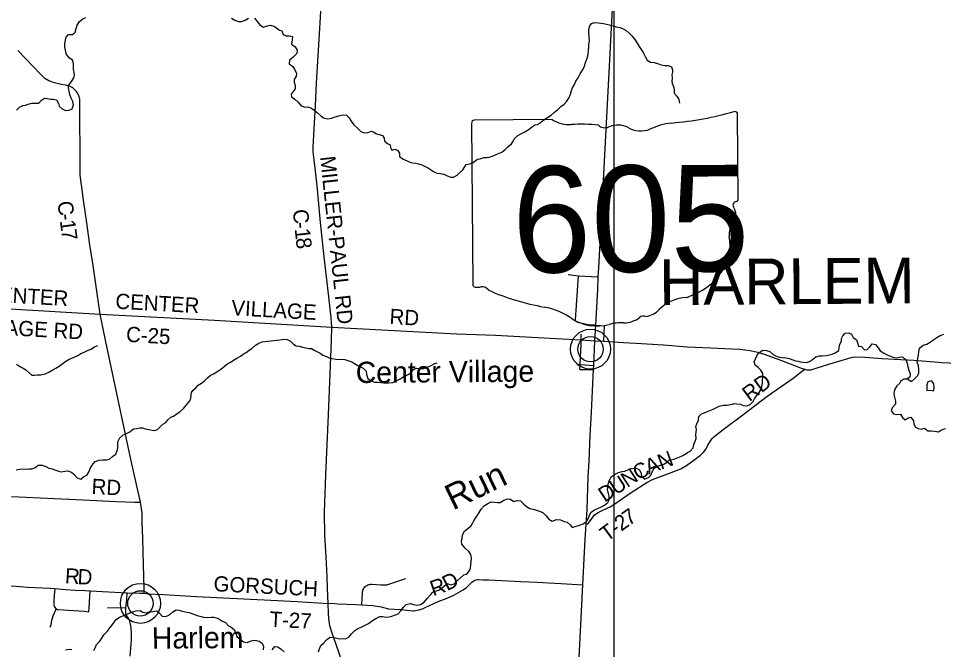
# Model space of a CAD drawing. Extents: x 114604 to 551442, y 316898 to 567001.
# Drawn here: x 248466 to 266620, y 455193 to 467584 of the extents above; entities that cross this region are included whole.
import ezdxf

# ---------------------------------------------------------------- set-up
doc = ezdxf.new("R2010")
doc.units = 0
for name, color, linetype in [('_CIVIL_CONSTRUCTION', 7, 'Continuous'), ('BD_X_Building', 7, 'Continuous'), ('GE_P_Alignment_1000_Cardinal_Points', 7, 'Continuous'), ('GE_P_Alignment_500_Bearings', 7, 'Continuous'), ('GE_P_Alignment_500_Curve_Data', 7, 'Continuous'), ('GE_P_Alignment_500_Stations', 7, 'Continuous'), ('GE_X_Alignment', 7, 'Continuous'), ('MT_X_Edge_Line', 7, 'Continuous'), ('PM_P_Cells', 7, 'Continuous'), ('PM_P_CL_Double_Solid', 7, 'Continuous'), ('PM_P_Crosswalk', 7, 'Continuous'), ('PM_P_Stop_Line', 7, 'Continuous'), ('PM_X_Dotted_Line', 7, 'Continuous')]:
    doc.layers.add(name, color=color, linetype=linetype)

msp = doc.modelspace()

# ---------------------------------------------------------------- linework, layer by layer
at = {"layer": '_CIVIL_CONSTRUCTION'}
msp.add_line((259434, 454378), (259543, 456463), dxfattribs=at)
for points in [[(259914, 463784), (260141, 468151), (260162, 468713), (260237, 469998), (260506, 474875)], [(259711, 459854), (259753, 460689), (259760, 460770), (259779, 461255), (259794, 461562), (259837, 462262), (259844, 462514), (259858, 462687), (259914, 463784)], [(259604, 457652), (259625, 457942), (259645, 458584), (259667, 458889), (259688, 459396), (259711, 459854)], [(259543, 456463), (259585, 457363), (259604, 457652)]]:
    msp.add_lwpolyline(points, dxfattribs=at)
at = {"layer": 'GE_P_Alignment_1000_Cardinal_Points'}
for p, q in [((259794, 461562), (259965, 461552)), ((259954, 461245), (259965, 461552)), ((259508, 461275), (259508, 461385)), ((259481, 460694), (259753, 460689)), ((250211, 456019), (250575, 456011))]:
    msp.add_line(p, q, dxfattribs=at)
for points in [[(259256, 462556), (259455, 462533), (259844, 462514)], [(259794, 461562), (259681, 461563), (259561, 461586), (259471, 461608), (259416, 461625), (259405, 461643), (259399, 461668), (259455, 462533)], [(246299, 461993), (246314, 461992), (246370, 461989), (248293, 461883), (250071, 461781)], [(259481, 460694), (259486, 460787), (259506, 461195), (259508, 461275)], [(259423, 460790), (259486, 460787), (259760, 460770)], [(259920, 457922), (260092, 458004), (260233, 458098), (260492, 458278), (260799, 458473), (260911, 458530), (261244, 458654), (261462, 458738), (261577, 458804), (261746, 458930), (261850, 459010), (261915, 459074), (261959, 459137), (261997, 459205), (262053, 459297), (262082, 459334), (262109, 459361), (262294, 459511), (262681, 459802), (263128, 460140), (263262, 460241), (263602, 460477), (263688, 460537), (263770, 460599), (263898, 460695)], [(248330, 458200), (249737, 458133), (250380, 458102), (250739, 458084), (250863, 458084)], [(259604, 457652), (259637, 457664), (259672, 457698), (259771, 457836), (259844, 457886), (259920, 457922)], [(259543, 456463), (259585, 457363), (259604, 457652)], [(255202, 456069), (255215, 456308), (255217, 456326), (255221, 456344), (255225, 456359), (255234, 456378), (255241, 456391), (255252, 456406), (255266, 456422), (255280, 456435), (255292, 456443), (255307, 456453), (255324, 456461), (255341, 456467), (255359, 456471), (255380, 456473), (255402, 456473), (255586, 456463), (255641, 456461), (255680, 456463), (255693, 456466), (256068, 456590)], [(255958, 455976), (255969, 455976), (256204, 455954), (256225, 455952), (256325, 455971), (256392, 455991), (256447, 456017), (256704, 456137), (256876, 456204), (257008, 456263), (257149, 456337), (257196, 456367), (257258, 456414), (257325, 456478), (257366, 456518), (257400, 456541), (257426, 456553), (257442, 456559), (257477, 456565), (257494, 456566), (257581, 456564), (257696, 456560), (257821, 456556), (258327, 456528), (258647, 456514), (258867, 456503), (259119, 456487), (259327, 456476), (259543, 456463)], [(249179, 456388), (249165, 456254), (249156, 456134), (249158, 456079), (249168, 456036), (249202, 455989), (249222, 455979), (249241, 455978), (249753, 455948), (249848, 455935)], [(249848, 455935), (249851, 456010), (249869, 456345)], [(250932, 456299), (251001, 456289), (251314, 456274), (251958, 456234), (253415, 456162), (253936, 456136), (254545, 456096)], [(254545, 456096), (254606, 456100), (254735, 456091), (255083, 456075), (255202, 456069), (255417, 456057), (255585, 456029), (255727, 455995), (255958, 455976)], [(249084, 455630), (249104, 455678), (249120, 455770), (249147, 455856), (249172, 455914), (249202, 455989)]]:
    msp.add_lwpolyline(points, dxfattribs=at)
at = {"layer": 'GE_P_Alignment_500_Bearings'}
msp.add_lwpolyline([(184305, 516815), (260150, 516815), (260150, 430436), (184305, 430436)], close=True, dxfattribs=at)
for points in [[(254612, 461526), (254599, 461707), (254555, 462119), (254467, 462903), (254394, 463577), (254356, 464009), (254335, 464235), (254307, 464476), (254269, 464808), (254250, 464967), (254247, 465055), (254272, 465532), (254295, 465872), (254317, 466317), (254387, 467497), (254415, 467969), (254488, 468840), (254488, 469053)], [(249702, 464320), (249679, 464506), (249677, 464649), (249677, 464764), (249674, 465086), (249670, 465488), (249671, 465940), (249667, 465998), (249651, 466066), (249631, 466111), (249601, 466150), (249566, 466190), (249529, 466222), (249479, 466251), (249415, 466266), (249279, 466294), (249172, 466323), (249063, 466363), (248981, 466406), (248896, 466491), (248453, 466956)], [(250660, 455064), (250681, 455377), (250681, 455535), (250671, 455655), (250658, 455718), (250645, 455767), (250620, 455814), (250586, 455865), (250577, 455878), (250570, 455906), (250571, 455938), (250575, 456011), (250589, 456176), (250600, 456306), (250854, 456297), (250932, 456299), (250929, 456384), (250911, 457104), (250904, 457377), (250895, 457681), (250892, 457879), (250863, 458084), (250676, 458896), (250577, 459356), (250176, 461270), (250071, 461781), (249982, 462368), (249929, 462735), (249865, 463139), (249800, 463619), (249751, 463974), (249703, 464315), (249702, 464320)], [(250071, 461781), (252311, 461661), (254612, 461526), (257067, 461393), (257828, 461364), (259019, 461303), (259508, 461275), (259779, 461255)], [(254827, 454930), (254700, 455290), (254624, 455511), (254578, 455659), (254563, 455753), (254557, 455802), (254550, 455900), (254545, 456096), (254531, 456399), (254525, 456617), (254503, 457013), (254480, 457437), (254474, 457887), (254496, 458620), (254550, 459799), (254609, 461264), (254612, 461526)], [(259779, 461255), (259954, 461245), (260338, 461221), (260583, 461207), (261123, 461178), (261592, 461139), (262053, 461115), (262467, 461095), (262625, 461088), (262727, 461078), (262825, 461066), (262969, 461033), (263122, 460986), (263388, 460890), (263578, 460816), (263699, 460768), (263812, 460723), (263870, 460702), (263898, 460695), (263931, 460687), (263949, 460684), (263967, 460683), (263985, 460684), (264015, 460688), (264245, 460755), (264388, 460802), (264677, 460889), (264831, 460934), (264902, 460939), (265073, 460936), (265417, 460909), (265659, 460895), (266037, 460873), (266519, 460838), (266581, 460832), (267205, 460800)], [(246052, 456570), (247610, 456477), (248164, 456449), (248419, 456437), (248640, 456420), (249088, 456395), (249179, 456388), (249391, 456372), (249579, 456361), (249772, 456352), (249869, 456345), (250600, 456306)]]:
    msp.add_lwpolyline(points, dxfattribs=at)
at = {"layer": 'GE_P_Alignment_500_Curve_Data'}
for p, q in [((262591, 464045), (262579, 465703)), ((257359, 465532), (257382, 462363)), ((258939, 465598), (257410, 465587)), ((262590, 464046), (262591, 464045))]:
    msp.add_line(p, q, dxfattribs=at)
for centre, major_axis, ratio, start_param, end_param in [((260688, 469933), (5536, 40), 0.800001, 4.814395, 5.04237), ((262521, 465710), (58.1, 0.4), 0.8, 6.141152, 7.989035), ((257419, 465540), (60.5, 0.4), 0.8, 1.712693, 3.28349), ((259301, 465969), (587, 4), 0.8, 4.042523, 4.731795), ((259511, 463823), (2106, 15), 0.8, 1.404758, 1.657859), ((259976, 465575), (169, 1), 0.8, 3.836095, 5.185414), ((260227, 465210), (352, 3), 0.8, 0.950623, 2.079405), ((261433, 464648), (1114, 8), 0.8, 1.699011, 2.107814), ((260678, 465716), (423, 3), 0.8, 4.081561, 5.145723), ((262529, 464038), (62.2, 0.5), 0.8, 5.05454, 6.418171), ((262578, 463923), (89.9, 0.7), 0.8, 1.883978, 3.671073), ((262008, 463710), (540, 4), 0.8, 5.934695, 6.695948), ((262804, 463353), (393, 3), 0.8, 2.387724, 3.262537), ((261048, 463129), (1385, 10), 0.8, 5.101753, 6.440018), ((257443, 462356), (61, 0.4), 0.8, 3.00124, 4.508301), ((257450, 462680), (466, 3), 0.8, 4.665946, 4.897461), ((257549, 462181), (168, 1), 0.8, 0.519207, 1.627899), ((259648, 465044), (3998, 29), 0.8, 4.195995, 4.488958), ((261644, 461503), (758, 6), 0.8, 1.647645, 2.488433), ((258485, 460946), (1251, 9), 0.8, 0.82352, 1.323588), ((260679, 462079), (447, 3), 0.8, 4.937069, 5.64225), ((259829, 462182), (794, 6), 0.8, 4.026481, 4.996735), ((260348, 461948), (423, 3), 0.8, 4.691044, 5.507374), ((260733, 461644), (119, 1), 0.8, 1.147584, 2.315152), ((260296, 461089), (652, 5), 0.8, 1.495662, 1.94098)]:
    msp.add_ellipse(centre, major_axis=major_axis, ratio=ratio, start_param=start_param, end_param=end_param, dxfattribs=at)
at = {"layer": 'GE_X_Alignment'}
for centre, radius in [((259692, 461091), 393), ((259692, 461091), 249), ((250858, 456099), 393), ((250858, 456099), 249)]:
    msp.add_circle(centre, radius, dxfattribs=at)
at = {"layer": 'MT_X_Edge_Line'}
for points in [[(266396, 460455), (266382, 460472), (266314, 460451), (266291, 460388), (266296, 460282)], [(266296, 460282), (266364, 460285), (266430, 460270), (266439, 460338), (266430, 460412), (266396, 460455)]]:
    msp.add_lwpolyline(points, dxfattribs=at)
at = {"layer": 'PM_P_Cells'}
for points in [[(248429, 465785), (248488, 465840), (248552, 465875), (248603, 465885), (248657, 465904), (248729, 465923), (248795, 465922), (248867, 465924), (248918, 465983), (248974, 466022), (249026, 466016), (249096, 466003), (249146, 466000), (249214, 465984), (249249, 465915), (249266, 465861), (249320, 465809), (249391, 465780), (249460, 465787), (249516, 465813), (249545, 465888), (249529, 465954), (249496, 466018), (249473, 466089), (249460, 466157), (249450, 466223), (249455, 466276), (249506, 466348), (249549, 466419), (249563, 466469), (249556, 466531), (249547, 466581), (249543, 466637), (249548, 466698), (249525, 466763), (249463, 466815), (249404, 466892), (249385, 466964), (249377, 467018), (249372, 467092), (249385, 467159), (249398, 467219), (249450, 467270), (249524, 467268), (249577, 467313), (249598, 467387), (249618, 467454), (249665, 467527), (249728, 467575), (249784, 467602)], [(252644, 467588), (252712, 467551), (252785, 467525), (252845, 467528), (252914, 467551), (252978, 467590)], [(253096, 467593), (253149, 467528), (253205, 467462), (253276, 467415), (253344, 467438), (253413, 467456), (253478, 467435), (253528, 467400), (253586, 467356), (253637, 467341), (253659, 467271), (253712, 467247), (253780, 467246), (253846, 467231), (253837, 467163), (253826, 467080), (253894, 467027), (253933, 466963), (253928, 466895), (253856, 466826), (253785, 466763), (253776, 466695), (253847, 466644), (253887, 466576), (253920, 466502), (253917, 466452), (253879, 466387), (253878, 466337), (253895, 466267), (253896, 466203), (253854, 466149), (253815, 466098), (253823, 466044), (253888, 466003), (253954, 465943), (254007, 465874), (254080, 465844), (254136, 465849), (254206, 465828), (254264, 465790), (254329, 465739), (254398, 465674), (254452, 465634), (254528, 465615), (254610, 465630), (254680, 465653), (254754, 465672), (254831, 465691), (254903, 465685), (254956, 465636), (254993, 465566), (255049, 465497), (255116, 465433), (255185, 465364), (255251, 465340), (255321, 465347)], [(255321, 465347), (255391, 465370), (255441, 465353), (255491, 465317), (255544, 465306), (255610, 465286), (255640, 465233), (255651, 465177), (255706, 465127), (255758, 465106), (255767, 465050), (255793, 464998), (255853, 465018), (255907, 464999), (255944, 464941), (255942, 464877), (256017, 464822), (256093, 464787), (256144, 464765), (256196, 464750), (256260, 464746), (256316, 464731), (256380, 464710), (256431, 464686), (256493, 464659), (256553, 464619), (256610, 464578), (256674, 464547), (256746, 464541), (256812, 464530), (256879, 464495), (256949, 464471), (257003, 464468), (257073, 464507), (257124, 464556), (257187, 464610), (257217, 464663), (257250, 464719), (257322, 464728), (257390, 464757), (257471, 464820), (257525, 464829), (257601, 464854), (257655, 464854), (257706, 464861), (257782, 464886), (257856, 464919), (257951, 464958), (258019, 465015), (258072, 465063), (258143, 465124), (258173, 465175), (258200, 465225), (258268, 465288), (258339, 465323), (258393, 465354), (258468, 465395), (258530, 465441), (258599, 465494), (258653, 465505), (258709, 465540), (258778, 465594), (258847, 465643), (258919, 465686), (258986, 465745), (259044, 465792), (259107, 465853), (259175, 465900), (259228, 465958), (259273, 466031), (259298, 466099), (259321, 466170), (259337, 466220), (259376, 466287), (259407, 466353), (259451, 466418), (259490, 466496), (259535, 466569), (259572, 466640), (259587, 466700), (259605, 466752), (259626, 466803), (259643, 466875), (259654, 466959), (259658, 467025), (259661, 467082), (259670, 467136), (259667, 467236), (259661, 467298), (259656, 467366), (259681, 467439), (259714, 467489), (259768, 467508), (259842, 467501), (259898, 467495), (259950, 467488), (260009, 467472), (260061, 467461), (260129, 467438), (260193, 467422), (260267, 467407)], [(260267, 467407), (260317, 467390), (260392, 467350), (260454, 467299), (260505, 467243), (260562, 467172), (260607, 467100), (260647, 467033), (260698, 466957), (260729, 466905), (260766, 466837), (260806, 466766), (260871, 466726), (260943, 466717), (261009, 466702), (261079, 466677), (261148, 466663), (261218, 466664), (261284, 466635), (261299, 466579), (261299, 466529), (261290, 466479), (261292, 466410), (261291, 466356), (261298, 466306), (261318, 466252), (261331, 466188), (261332, 466120), (261386, 466057), (261425, 465991), (261440, 465923)], [(262505, 460019), (262513, 460025), (262563, 460018), (262631, 460009), (262696, 459985), (262748, 459976), (262817, 459997), (262885, 460061), (262914, 460116), (262947, 460176), (263003, 460237), (263044, 460304), (263053, 460354), (263065, 460424), (263070, 460489), (263075, 460539), (263072, 460613), (263034, 460677), (262981, 460730), (262923, 460776), (262902, 460844), (262931, 460898), (262956, 460958), (263004, 461025), (263075, 461070), (263145, 461065), (263213, 461046), (263276, 460986), (263326, 460959), (263395, 460937), (263455, 460926), (263525, 460919), (263591, 460909), (263663, 460880), (263713, 460865), (263766, 460853), (263816, 460842), (263868, 460836), (263930, 460831), (263992, 460846), (264051, 460891), (264117, 460939), (264186, 460960), (264242, 460963), (264318, 460968), (264382, 460980), (264434, 460995), (264494, 461020), (264563, 461067), (264572, 461123), (264586, 461189), (264617, 461246), (264616, 461298), (264642, 461350), (264689, 461407), (264765, 461414), (264815, 461384), (264848, 461317), (264911, 461271), (264933, 461213), (264950, 461147), (265014, 461140), (265069, 461078), (265121, 461085), (265174, 461136), (265220, 461194), (265286, 461185), (265340, 461118), (265379, 461056), (265444, 461016), (265512, 460977), (265562, 460962), (265631, 460936), (265691, 460921), (265755, 460936), (265818, 460940), (265879, 460881), (265904, 460817), (265921, 460745), (265943, 460677), (265964, 460609), (265957, 460541), (265897, 460504), (265843, 460502), (265782, 460471), (265766, 460421), (265707, 460370), (265660, 460293), (265643, 460227), (265651, 460177), (265666, 460121), (265676, 460069), (265679, 460013), (265614, 459942), (265591, 459879), (265637, 459820), (265705, 459806), (265773, 459815), (265814, 459750), (265869, 459702), (265926, 459743)], [(265914, 460515), (265926, 460495), (265990, 460459), (266049, 460510), (266117, 460573), (266136, 460623), (266135, 460697), (266130, 460766), (266106, 460837), (266119, 460906), (266130, 460974), (266133, 461040), (266149, 461109), (266218, 461170), (266292, 461188), (266361, 461227), (266433, 461280), (266490, 461321), (266556, 461356), (266625, 461383)], [(249198, 460721), (249266, 460757), (249339, 460816), (249395, 460855), (249474, 460900), (249546, 460925), (249629, 460966), (249687, 461007), (249739, 461023), (249808, 461060), (249888, 461091), (249956, 461136), (250021, 461163)], [(249554, 458636), (249617, 458562), (249687, 458541), (249741, 458582), (249810, 458622), (249848, 458675), (249873, 458745), (249910, 458816), (249973, 458885), (250051, 458908), (250121, 458915), (250195, 458919), (250251, 458932), (250312, 458985), (250376, 459030), (250405, 459098), (250416, 459148), (250416, 459203), (250413, 459271), (250452, 459349), (250515, 459400), (250575, 459427), (250649, 459470), (250724, 459525), (250790, 459532), (250850, 459548), (250902, 459543), (250954, 459529), (251032, 459516), (251088, 459499), (251144, 459497), (251196, 459512), (251243, 459567), (251301, 459615), (251355, 459648), (251398, 459703), (251455, 459758), (251507, 459776), (251582, 459825), (251634, 459862), (251701, 459923), (251768, 460006), (251828, 460076), (251851, 460131), (251856, 460187), (251860, 460237), (251891, 460288), (251945, 460330), (251992, 460381), (252058, 460426), (252109, 460462), (252174, 460525), (252230, 460574), (252292, 460607), (252361, 460648), (252436, 460701), (252508, 460756), (252573, 460810), (252637, 460843), (252688, 460874), (252752, 460913), (252820, 460954), (252873, 460990), (252931, 461023), (252996, 461068), (253050, 461108), (253117, 461167), (253181, 461210), (253248, 461235), (253304, 461244), (253358, 461246), (253422, 461255), (253478, 461262), (253538, 461266), (253596, 461271), (253670, 461284), (253740, 461279), (253806, 461251), (253865, 461186), (253915, 461156), (253971, 461147), (254041, 461128), (254104, 461116), (254168, 461107), (254218, 461101), (254284, 461066), (254336, 461037), (254387, 461013), (254437, 460974), (254513, 460944), (254574, 460915), (254624, 460905), (254692, 460896), (254756, 460889), (254812, 460892), (254872, 460886), (254946, 460863), (255005, 460842), (255059, 460810), (255115, 460775), (255174, 460751)], [(248425, 460798), (248504, 460743), (248560, 460715), (248611, 460682), (248669, 460632), (248726, 460583), (248778, 460580), (248832, 460586), (248902, 460587), (248992, 460606), (249071, 460645), (249141, 460684), (249198, 460721)], [(255174, 460751), (255230, 460716), (255287, 460660), (255297, 460592), (255324, 460514), (255389, 460469), (255453, 460444), (255527, 460440), (255577, 460439), (255639, 460432), (255735, 460427), (255811, 460436), (255879, 460468), (255956, 460511), (256024, 460546), (256076, 460571), (256127, 460600), (256179, 460636), (256220, 460689), (256284, 460718), (256334, 460708), (256418, 460713), (256488, 460738), (256553, 460765), (256621, 460801), (256685, 460820)], [(260685, 458650), (260694, 458593), (260752, 458538), (260830, 458569), (260885, 458626), (260901, 458678), (260932, 458749), (260999, 458795), (261065, 458812), (261117, 458825), (261185, 458868), (261242, 458916), (261298, 458925), (261350, 458938), (261415, 458966), (261479, 458989), (261531, 459018), (261598, 459059), (261650, 459089), (261707, 459156), (261720, 459220), (261744, 459283), (261765, 459339), (261762, 459407), (261766, 459458), (261775, 459512), (261762, 459574), (261782, 459626), (261809, 459695), (261818, 459767), (261868, 459824), (261943, 459850), (262003, 459871), (262099, 459910), (262168, 459947), (262220, 459970), (262302, 459993), (262374, 459994), (262439, 460004), (262505, 460019)], [(265926, 459743), (265982, 459755), (266031, 459684), (266040, 459620), (266070, 459556), (266123, 459531), (266185, 459523), (266248, 459540), (266315, 459485), (266379, 459489), (266443, 459478), (266519, 459469), (266581, 459508), (266657, 459531)], [(248421, 458719), (248493, 458734), (248551, 458741), (248601, 458737), (248671, 458738), (248727, 458743), (248789, 458763), (248854, 458810), (248928, 458815), (249003, 458786), (249063, 458754), (249125, 458741), (249179, 458724), (249250, 458698), (249306, 458681), (249376, 458698), (249437, 458700), (249504, 458673), (249554, 458636)], [(255919, 455892), (255969, 455953), (256016, 456019), (256077, 456078), (256157, 456095), (256217, 456080), (256283, 456067), (256357, 456077), (256429, 456122), (256488, 456193), (256553, 456264), (256600, 456319), (256652, 456339), (256728, 456368), (256801, 456425), (256878, 456492), (256949, 456465), (257018, 456486), (257080, 456551), (257141, 456601), (257204, 456660), (257268, 456675), (257319, 456742), (257335, 456792), (257346, 456856), (257353, 456918), (257357, 456989), (257346, 457057), (257307, 457120), (257230, 457180), (257165, 457259), (257157, 457325), (257170, 457375), (257179, 457448), (257221, 457514), (257288, 457575), (257343, 457618), (257379, 457668), (257402, 457719), (257434, 457775), (257475, 457830), (257504, 457882), (257544, 457951), (257605, 458014), (257674, 458063), (257744, 458090), (257814, 458086), (257866, 458081), (257920, 458081), (257989, 458128), (258061, 458153), (258123, 458148), (258190, 458101), (258252, 458117), (258318, 458110), (258382, 458047), (258433, 457999), (258501, 457960), (258569, 457952), (258630, 457927), (258710, 457900), (258762, 457874), (258825, 457817), (258876, 457755), (258942, 457712), (259028, 457747), (259104, 457740), (259174, 457706), (259232, 457691), (259291, 457644), (259335, 457586), (259411, 457613), (259479, 457636), (259551, 457663), (259614, 457707), (259655, 457770), (259675, 457830), (259702, 457891), (259771, 457938), (259835, 457960), (259909, 457997), (259970, 458026), (260030, 458083), (260059, 458135), (260058, 458206), (260048, 458255), (260025, 458323), (260032, 458384), (260038, 458442), (260057, 458508), (260100, 458581), (260173, 458636), (260243, 458671), (260315, 458688), (260369, 458698), (260436, 458729), (260490, 458748), (260554, 458754), (260604, 458747), (260654, 458723), (260685, 458650)], [(250261, 455616), (250298, 455667), (250340, 455731), (250383, 455782), (250450, 455827), (250502, 455846), (250576, 455880), (250653, 455915), (250705, 455936), (250775, 455953), (250851, 455958), (250907, 455926), (250977, 455913), (251033, 455930), (251103, 455941), (251181, 455951), (251232, 455904), (251284, 455848), (251358, 455839), (251432, 455872), (251495, 455933), (251561, 455972), (251613, 455968), (251681, 455947), (251735, 455932), (251813, 455918), (251868, 455899), (251920, 455882), (251974, 455864), (252024, 455851), (252094, 455829), (252174, 455822), (252252, 455829), (252302, 455826), (252379, 455806), (252457, 455759), (252528, 455722), (252588, 455660), (252641, 455629), (252699, 455586), (252734, 455516), (252753, 455446), (252821, 455392), (252884, 455347), (252952, 455332), (253030, 455363), (253085, 455379), (253136, 455372), (253188, 455358), (253250, 455317), (253271, 455255), (253270, 455189)], [(254352, 455147), (254375, 455205), (254399, 455272), (254450, 455316), (254515, 455387), (254583, 455434), (254633, 455431), (254689, 455421), (254763, 455404), (254817, 455411), (254883, 455403), (254951, 455438), (255002, 455503), (255065, 455566), (255123, 455603), (255190, 455633), (255268, 455674), (255336, 455707), (255413, 455764), (255482, 455805), (255556, 455840), (255616, 455839), (255672, 455831), (255740, 455832), (255792, 455849), (255868, 455873), (255919, 455892)], [(249946, 455174), (249979, 455242), (249999, 455293), (250060, 455359), (250146, 455485), (250212, 455550), (250261, 455616)], [(249388, 455186), (249458, 455198), (249510, 455193)], [(253446, 455185), (253495, 455250), (253553, 455246), (253623, 455201), (253682, 455149)]]:
    msp.add_lwpolyline(points, dxfattribs=at)
at = {"layer": 'PM_X_Dotted_Line'}
for p, q in [((259692, 461091), (259692, 461091)), ((250858, 456099), (250858, 456099))]:
    msp.add_line(p, q, dxfattribs=at)

# ---------------------------------------------------------------- texts
at = {"layer": '_CIVIL_CONSTRUCTION'}
for s, height, rotation, p in [('Center Village', 417.01, 0.4159, (255085, 460426)), ('Harlem', 417, 0.4156, (251084, 455209))]:
    msp.add_text(s, height=height, rotation=rotation, dxfattribs=at).set_placement(p)
at = {"layer": 'BD_X_Building'}
for s, p in [('605', (259572, 463681)), ('s', (259924, 463756)), ('r', (259924, 463756))]:
    msp.add_text(s, height=1, rotation=0.4161, dxfattribs=at).set_placement(p)
at = {"layer": 'GE_P_Alignment_500_Curve_Data'}
msp.add_text('605', height=2088.3, rotation=0.4161, dxfattribs=at).set_placement((258159, 462592))
at = {"layer": 'GE_P_Alignment_500_Stations'}
msp.add_text('HARLEM', height=900, rotation=0.4161, dxfattribs=at).set_placement((261041, 461955))
at = {"layer": 'PM_P_CL_Double_Solid'}
for s, height, rotation, p in [('MILLER-PAUL RD', 300.01, 276.0856, (254383, 464869)), ('C', 300, 277.0145, (249229, 463984)), ('-', 300, 277.6722, (249260, 463736)), ('C', 300, 274.9325, (253850, 463828)), ('1', 300, 277.7465, (249276, 463613)), ('-', 300, 275.8449, (253872, 463577)), ('7', 300, 277.7618, (249301, 463430)), ('1', 300, 276.3642, (253885, 463451)), ('8', 300, 276.6741, (253905, 463266)), ('CENTER', 300, 356.8833, (250361, 461887)), ('VILLAGE', 300, 356.7701, (252637, 461758)), ('RD', 300, 356.471, (255741, 461587)), ('C-25', 300, 356.6473, (250570, 461237)), ('R', 300, 356.4354, (249371, 456494)), ('D', 300, 356.6356, (249618, 456478))]:
    msp.add_text(s, height=height, rotation=rotation, dxfattribs=at).set_placement(p)
at = {"layer": 'PM_P_Crosswalk'}
for s, rotation, p in [('CENTER', 356.707, (247787, 462031)), ('VILLAGE RD', 356.7388, (247364, 461416)), ('RD', 36.6958, (262811, 460049)), ('A', 21.5349, (260832, 458624)), ('N', 20.7423, (261076, 458720)), ('C', 30.2468, (260630, 458505)), ('U', 33.1784, (260191, 458218)), ('N', 33.1002, (260412, 458363)), ('RD', 356.9624, (249894, 458249)), ('D', 33.177, (259970, 458074)), ('7', 34.8414, (260445, 457612)), ('T', 36.4322, (260017, 457299)), ('2', 35.5683, (260296, 457505)), ('-', 36.3148, (260197, 457432)), ('GORSUCH', 357.108, (252288, 456339)), ('R', 18.7755, (256603, 456239)), ('D', 27.1117, (256879, 456336)), ('T-27', 356.9479, (253386, 455643))]:
    msp.add_text(s, height=300, rotation=rotation, dxfattribs=at).set_placement(p)
at = {"layer": 'PM_P_Stop_Line'}
msp.add_text('Run', height=499.9, rotation=25.6912, dxfattribs=at).set_placement((256991, 457921))

doc.saveas('drawing.dxf')
